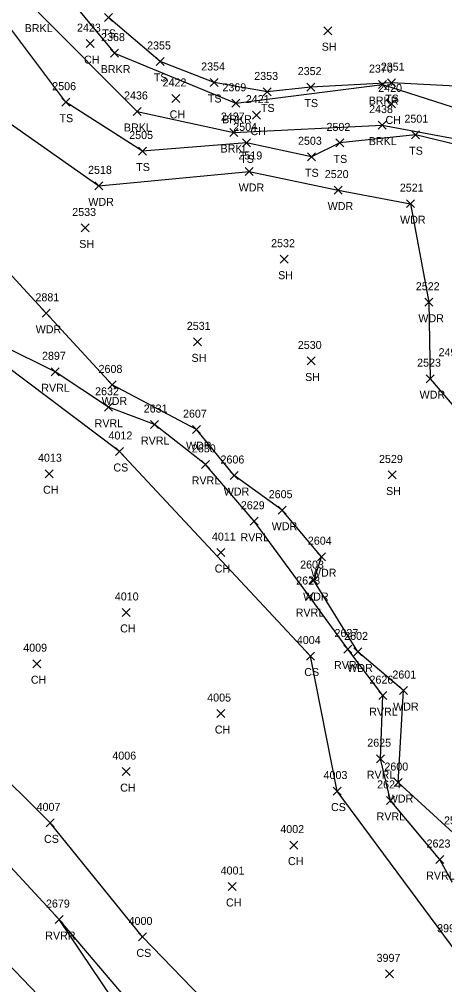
# Model space of a CAD drawing. Extents: x 1482574 to 1485769, y 580696 to 595649.
# Drawn here: x 1484779.3 to 1484885.5, y 582454.9 to 582696.2 of the extents above; entities that cross this region are included whole.
import ezdxf

# ---------------------------------------------------------------- set-up
doc = ezdxf.new("R2010")
doc.units = 0
for name, color, linetype in [('L_A', 7, 'Continuous'), ('L_I', 7, 'Continuous'), ('L_TIC', 7, 'Continuous'), ('LAWA', 7, 'Continuous'), ('LAWE', 7, 'Continuous'), ('LELB', 7, 'Continuous')]:
    doc.layers.add(name, color=color, linetype=linetype)

msp = doc.modelspace()

# ---------------------------------------------------------------- linework, layer by layer
at = {"layer": 'L_TIC'}
for points in [[(1484800.59, 582695.63), (1484802.59, 582697.63)], [(1484802.59, 582695.63), (1484800.59, 582697.63)], [(1484855.32, 582692.31), (1484857.32, 582694.31)], [(1484857.32, 582692.31), (1484855.32, 582694.31)], [(1484795.96, 582689.08), (1484797.96, 582691.08)], [(1484797.96, 582689.08), (1484795.96, 582691.08)], [(1484802.02, 582686.72), (1484804.02, 582688.72)], [(1484804.02, 582686.72), (1484802.02, 582688.72)], [(1484813.45, 582684.62), (1484815.45, 582686.62)], [(1484815.45, 582684.62), (1484813.45, 582686.62)], [(1484826.97, 582679.37), (1484828.97, 582681.37)], [(1484828.97, 582679.37), (1484826.97, 582681.37)], [(1484851.09, 582678.23), (1484853.09, 582680.22)], [(1484853.09, 582678.23), (1484851.09, 582680.22)], [(1484868.97, 582678.84), (1484870.97, 582680.84)], [(1484870.97, 582678.84), (1484868.97, 582680.84)], [(1484871.27, 582679.32), (1484873.27, 582681.32)], [(1484873.27, 582679.32), (1484871.27, 582681.32)], [(1484817.34, 582675.39), (1484819.34, 582677.39)], [(1484819.34, 582675.39), (1484817.34, 582677.39)], [(1484840.23, 582677.01), (1484842.23, 582679.01)], [(1484842.23, 582677.01), (1484840.23, 582679.01)], [(1484789.91, 582674.45), (1484791.9, 582676.45)], [(1484791.9, 582674.45), (1484789.91, 582676.45)], [(1484832.34, 582674.17), (1484834.34, 582676.17)], [(1484834.34, 582674.17), (1484832.34, 582676.17)], [(1484871.27, 582674.01), (1484873.27, 582676.01)], [(1484873.27, 582674.01), (1484871.27, 582676.01)], [(1484807.76, 582672.13), (1484809.76, 582674.13)], [(1484809.76, 582672.13), (1484807.76, 582674.13)], [(1484837.54, 582671.21), (1484839.54, 582673.21)], [(1484839.54, 582671.21), (1484837.54, 582673.21)], [(1484868.92, 582668.72), (1484870.92, 582670.72)], [(1484870.92, 582668.72), (1484868.92, 582670.72)], [(1484831.89, 582666.86), (1484833.89, 582668.86)], [(1484833.89, 582666.86), (1484831.89, 582668.86)], [(1484877.25, 582666.32), (1484879.25, 582668.32)], [(1484879.25, 582666.32), (1484877.25, 582668.32)], [(1484835.06, 582664.28), (1484837.06, 582666.28)], [(1484837.06, 582664.28), (1484835.06, 582666.28)], [(1484858.36, 582664.27), (1484860.36, 582666.26)], [(1484860.36, 582664.27), (1484858.36, 582666.26)], [(1484809.07, 582662.24), (1484811.07, 582664.24)], [(1484811.07, 582662.24), (1484809.07, 582664.24)], [(1484851.24, 582660.8), (1484853.24, 582662.8)], [(1484853.24, 582660.8), (1484851.24, 582662.8)], [(1484835.71, 582657.13), (1484837.71, 582659.13)], [(1484837.71, 582657.13), (1484835.71, 582659.13)], [(1484798.15, 582653.54), (1484800.15, 582655.54)], [(1484800.15, 582653.54), (1484798.15, 582655.54)], [(1484857.94, 582652.48), (1484859.94, 582654.48)], [(1484859.94, 582652.48), (1484857.94, 582654.48)], [(1484876.03, 582649.09), (1484878.03, 582651.08)], [(1484878.03, 582649.09), (1484876.03, 582651.08)], [(1484794.76, 582643.01), (1484796.76, 582645.01)], [(1484796.76, 582643.01), (1484794.76, 582645.01)], [(1484844.44, 582635.21), (1484846.44, 582637.21)], [(1484846.44, 582635.21), (1484844.44, 582637.21)], [(1484880.59, 582624.45), (1484882.59, 582626.45)], [(1484882.59, 582624.45), (1484880.59, 582626.45)], [(1484785, 582621.69), (1484787, 582623.69)], [(1484787, 582621.69), (1484785, 582623.69)], [(1484822.81, 582614.55), (1484824.81, 582616.55)], [(1484824.81, 582614.55), (1484822.81, 582616.55)], [(1484851.19, 582609.78), (1484853.19, 582611.78)], [(1484853.19, 582609.78), (1484851.19, 582611.78)], [(1484787.2, 582607.07), (1484789.2, 582609.07)], [(1484789.2, 582607.07), (1484787.2, 582609.07)], [(1484801.47, 582603.79), (1484803.47, 582605.79)], [(1484803.47, 582603.79), (1484801.47, 582605.79)], [(1484880.91, 582605.35), (1484882.91, 582607.35)], [(1484882.91, 582605.35), (1484880.91, 582607.35)], [(1484800.52, 582598.2), (1484802.52, 582600.2)], [(1484802.52, 582598.2), (1484800.52, 582600.2)], [(1484812.09, 582593.89), (1484814.09, 582595.88)], [(1484814.09, 582593.89), (1484812.09, 582595.88)], [(1484822.56, 582592.61), (1484824.56, 582594.61)], [(1484824.56, 582592.61), (1484822.56, 582594.61)], [(1484803.34, 582587.15), (1484805.34, 582589.15)], [(1484805.34, 582587.15), (1484803.34, 582589.15)], [(1484824.78, 582583.93), (1484826.78, 582585.93)], [(1484826.78, 582583.93), (1484824.78, 582585.93)], [(1484785.72, 582581.59), (1484787.72, 582583.59)], [(1484787.72, 582581.59), (1484785.72, 582583.59)], [(1484871.4, 582581.29), (1484873.4, 582583.29)], [(1484873.4, 582581.29), (1484871.4, 582583.29)], [(1484831.98, 582581.15), (1484833.98, 582583.15)], [(1484833.98, 582581.15), (1484831.98, 582583.15)], [(1484843.97, 582572.48), (1484845.97, 582574.48)], [(1484845.97, 582572.48), (1484843.97, 582574.48)], [(1484836.94, 582569.71), (1484838.94, 582571.71)], [(1484838.94, 582569.71), (1484836.94, 582571.71)], [(1484828.6, 582561.89), (1484830.6, 582563.89)], [(1484830.6, 582561.89), (1484828.6, 582563.89)], [(1484853.75, 582560.86), (1484855.75, 582562.86)], [(1484855.75, 582560.86), (1484853.75, 582562.86)], [(1484851.81, 582554.89), (1484853.81, 582556.88)], [(1484853.81, 582554.89), (1484851.81, 582556.88)], [(1484850.75, 582550.9), (1484852.75, 582552.9)], [(1484852.75, 582550.9), (1484850.75, 582552.9)], [(1484804.99, 582546.93), (1484806.99, 582548.93)], [(1484806.99, 582546.93), (1484804.99, 582548.93)], [(1484851.02, 582536.03), (1484853.02, 582538.03)], [(1484853.02, 582536.03), (1484851.02, 582538.03)], [(1484860.33, 582537.78), (1484862.33, 582539.78)], [(1484862.33, 582537.78), (1484860.33, 582539.78)], [(1484862.82, 582537.06), (1484864.82, 582539.06)], [(1484864.82, 582537.06), (1484862.82, 582539.06)], [(1484782.68, 582534.12), (1484784.68, 582536.12)], [(1484784.68, 582534.12), (1484782.68, 582536.12)], [(1484869.12, 582526.13), (1484871.12, 582528.13)], [(1484871.12, 582526.13), (1484869.12, 582528.13)], [(1484874.29, 582527.41), (1484876.29, 582529.4)], [(1484876.29, 582527.41), (1484874.29, 582529.4)], [(1484828.63, 582521.66), (1484830.63, 582523.66)], [(1484830.63, 582521.66), (1484828.63, 582523.66)], [(1484868.5, 582510.38), (1484870.5, 582512.38)], [(1484870.5, 582510.38), (1484868.5, 582512.38)], [(1484804.99, 582507.15), (1484806.99, 582509.15)], [(1484806.99, 582507.15), (1484804.99, 582509.15)], [(1484872.95, 582504.41), (1484874.95, 582506.41)], [(1484874.95, 582504.41), (1484872.95, 582506.41)], [(1484857.7, 582502.29), (1484859.7, 582504.29)], [(1484859.7, 582502.29), (1484857.7, 582504.29)], [(1484870.97, 582499.95), (1484872.97, 582501.95)], [(1484872.97, 582499.95), (1484870.97, 582501.95)], [(1484786.01, 582494.34), (1484788.01, 582496.34)], [(1484788.01, 582494.34), (1484786.01, 582496.34)], [(1484846.89, 582488.78), (1484848.89, 582490.78)], [(1484848.89, 582488.78), (1484846.89, 582490.78)], [(1484883.33, 582485.18), (1484885.33, 582487.18)], [(1484885.33, 582485.18), (1484883.33, 582487.18)], [(1484831.42, 582478.44), (1484833.42, 582480.43)], [(1484833.42, 582478.44), (1484831.42, 582480.43)], [(1484788.25, 582470.18), (1484790.25, 582472.18)], [(1484790.25, 582470.18), (1484788.25, 582472.18)], [(1484809.09, 582465.84), (1484811.09, 582467.84)], [(1484811.09, 582465.84), (1484809.09, 582467.84)], [(1484870.79, 582456.61), (1484872.79, 582458.61)], [(1484872.79, 582456.61), (1484870.79, 582458.61)]]:
    msp.add_lwpolyline(points, dxfattribs=at)
at = {"layer": 'LAWA'}
for points in [[(1484786, 582622.69), (1484764.18, 582646.41), (1484747.63, 582665.39), (1484747.55, 582676.12), (1484730.8, 582688.66), (1484713.41, 582688.61), (1484702.42, 582701.38), (1484679.58, 582712.79), (1484664.85, 582718.52)], [(1484767.93, 582676.47), (1484799.15, 582654.54), (1484836.71, 582658.13), (1484858.94, 582653.48), (1484877.03, 582650.08), (1484881.59, 582625.45), (1484881.91, 582606.35), (1484912.69, 582570.32), (1484928.03, 582535.89)], [(1484802.47, 582604.79), (1484786, 582622.69)], [(1484889.54, 582478.95), (1484888.63, 582491.94), (1484873.95, 582505.41), (1484875.29, 582528.41), (1484863.82, 582538.06), (1484852.81, 582555.89), (1484854.75, 582561.86), (1484844.97, 582573.48), (1484832.98, 582582.15), (1484823.56, 582593.61), (1484802.47, 582604.79)], [(1484807.83, 582443.63), (1484789.25, 582471.18)]]:
    msp.add_lwpolyline(points, dxfattribs=at)
at = {"layer": 'LAWE'}
for points in [[(1484901.73, 582319.41), (1484898.14, 582348.38), (1484876.65, 582385.54), (1484851.4, 582404.67), (1484825.86, 582434.73), (1484815.75, 582440.05), (1484789.25, 582471.18), (1484766.91, 582495.26), (1484752.64, 582511.53), (1484735.04, 582527.7), (1484703.7, 582557.49), (1484683.77, 582582.65), (1484658.88, 582608.94), (1484640.93, 582626.78), (1484617.5, 582643.87), (1484591.41, 582664.84), (1484560.44, 582694.18), (1484551.66, 582704.27)], [(1484891.63, 582472.77), (1484884.33, 582486.18), (1484871.97, 582500.95), (1484869.5, 582511.38), (1484870.12, 582527.13), (1484861.33, 582538.78), (1484851.75, 582551.9), (1484837.94, 582570.71), (1484825.78, 582584.93), (1484813.09, 582594.89), (1484801.52, 582599.2), (1484788.21, 582608.07), (1484774.63, 582614.81), (1484769.37, 582627.92), (1484746.82, 582652.02), (1484742.03, 582667.29), (1484729.32, 582678.41), (1484713.87, 582679.43), (1484688.98, 582694.06), (1484673.5, 582704.61)], [(1484788.21, 582705.59), (1484803.02, 582687.72), (1484833.34, 582675.17), (1484869.97, 582679.84), (1484891.82, 582672.91)], [(1484783.96, 582697.96), (1484808.76, 582673.13), (1484832.89, 582667.86), (1484869.92, 582669.72), (1484897.3, 582664.62), (1484905.57, 582653.6), (1484897.01, 582629.34), (1484891.86, 582608.51), (1484903.15, 582604.42), (1484918.17, 582591.77), (1484939.9, 582580.76), (1484941.72, 582568.75), (1484933.56, 582562.94), (1484931.98, 582550.35), (1484944.21, 582534.96), (1484961.03, 582524.49), (1484961.26, 582514.49), (1484945.15, 582512.1), (1484932.11, 582500.43), (1484930.46, 582483.79), (1484936.35, 582475.35), (1484953.1, 582469.48), (1484971.03, 582465.85), (1484973.84, 582452.87)]]:
    msp.add_lwpolyline(points, dxfattribs=at)
at = {"layer": 'LELB'}
for points in [[(1484934.85, 582318.2), (1484920.86, 582352.28), (1484899.85, 582388.04), (1484878.43, 582421.56), (1484837.34, 582438.64), (1484810.09, 582466.84), (1484787.01, 582495.34), (1484738.45, 582543.61), (1484700.5, 582575.43), (1484669.74, 582613.45), (1484643.11, 582644.14), (1484614.76, 582674.75), (1484580.8, 582689.68), (1484560.67, 582749.78), (1484522.57, 582766.54), (1484495.71, 582790.58), (1484464.85, 582810.97), (1484442.2, 582833.83)], [(1485002.93, 582233.34), (1484992.5, 582263.93), (1484974.17, 582301.29), (1484966.56, 582326.96), (1484946.25, 582370.69), (1484927.92, 582401.38), (1484904.71, 582441.25), (1484886.96, 582465.01), (1484858.7, 582503.29), (1484852.02, 582537.03), (1484804.34, 582588.15), (1484752.2, 582627.41), (1484731.88, 582664.77), (1484681.4, 582685.05), (1484649.84, 582708.59), (1484625.24, 582730.73), (1484593.85, 582761.39), (1484564.6, 582801.05), (1484536.81, 582827.49)], [(1484896.5, 582662.87), (1484878.25, 582667.32), (1484859.36, 582665.27), (1484852.24, 582661.8), (1484836.06, 582665.28), (1484810.07, 582663.24), (1484790.91, 582675.45), (1484773.37, 582698.79)], [(1484889.88, 582679.4), (1484872.27, 582680.32), (1484852.09, 582679.22), (1484841.23, 582678.01), (1484827.97, 582680.37), (1484814.45, 582685.62), (1484801.59, 582696.63)], [(1484893.16, 582225.95), (1484874.47, 582260.96), (1484864.03, 582298.79), (1484852.03, 582333.63), (1484832.75, 582367.51), (1484813.78, 582406.65), (1484795.49, 582440.29), (1484770.46, 582466.4), (1484758.58, 582490.95), (1484746.62, 582505.31), (1484737.12, 582520.69), (1484722.27, 582524.68), (1484701.74, 582544.16), (1484684.49, 582562.93), (1484659.56, 582590.31)]]:
    msp.add_lwpolyline(points, dxfattribs=at)

# ---------------------------------------------------------------- texts
at = {"layer": 'L_A'}
for s, p in [('BRKL', (1484780.61, 582692.96)), ('TS', (1484800, 582691.63)), ('SH', (1484854.81, 582688.31)), ('CH', (1484795.45, 582685.08)), ('BRKR', (1484799.61, 582682.72)), ('TS', (1484812.86, 582680.62)), ('TS', (1484826.38, 582675.37)), ('TS', (1484870.68, 582675.32)), ('TS', (1484839.64, 582673.01)), ('TS', (1484850.5, 582674.22)), ('BRKR', (1484866.56, 582674.84)), ('CH', (1484816.83, 582671.39)), ('TS', (1484789.31, 582670.45)), ('BRKL', (1484805.4, 582668.13)), ('BRKR', (1484829.93, 582670.17)), ('CH', (1484870.76, 582670.01)), ('CH', (1484837.03, 582667.21)), ('BRKL', (1484866.57, 582664.72)), ('BRKL', (1484829.54, 582662.86)), ('TS', (1484876.66, 582662.32)), ('TS', (1484834.47, 582660.28)), ('TS', (1484857.77, 582660.27)), ('TS', (1484808.48, 582658.24)), ('TS', (1484850.65, 582656.8)), ('WDR', (1484834.07, 582653.13)), ('WDR', (1484796.51, 582649.54)), ('WDR', (1484856.3, 582648.48)), ('WDR', (1484874.39, 582645.08)), ('SH', (1484794.25, 582639.01)), ('SH', (1484843.93, 582631.21)), ('WDR', (1484878.96, 582620.45)), ('WDR', (1484783.37, 582617.69)), ('SH', (1484822.3, 582610.55)), ('SH', (1484850.68, 582605.78)), ('RVRL', (1484784.77, 582603.07)), ('WDR', (1484879.27, 582601.35)), ('WDR', (1484799.83, 582599.79)), ('RVRL', (1484798.09, 582594.2)), ('RVRL', (1484809.66, 582589.89)), ('WDR', (1484820.92, 582588.61)), ('CS', (1484802.78, 582583.15)), ('RVRL', (1484822.34, 582579.93)), ('CH', (1484785.21, 582577.59)), ('WDR', (1484830.34, 582577.15)), ('SH', (1484870.89, 582577.29)), ('WDR', (1484842.33, 582568.48)), ('RVRL', (1484834.51, 582565.71)), ('CH', (1484828.09, 582557.89)), ('WDR', (1484852.11, 582556.86)), ('WDR', (1484850.17, 582550.89)), ('RVRL', (1484848.32, 582546.9)), ('CH', (1484804.48, 582542.93)), ('RVRL', (1484857.89, 582533.78)), ('WDR', (1484861.18, 582533.06)), ('CS', (1484850.46, 582532.03)), ('CH', (1484782.17, 582530.12)), ('WDR', (1484872.65, 582523.41)), ('RVRL', (1484866.68, 582522.13)), ('CH', (1484828.12, 582517.66)), ('RVRL', (1484866.07, 582506.38)), ('CH', (1484804.48, 582503.15)), ('WDR', (1484871.32, 582500.41)), ('CS', (1484857.14, 582498.29)), ('RVRL', (1484868.53, 582495.95)), ('CS', (1484785.45, 582490.34)), ('CH', (1484846.38, 582484.78)), ('RVRL', (1484880.9, 582481.18)), ('CH', (1484830.91, 582474.44)), ('RVRR', (1484785.76, 582466.18)), ('CS', (1484808.53, 582461.84))]:
    msp.add_text(s, height=2, dxfattribs=at).set_placement(p)
at = {"layer": 'L_I'}
for s, p in [('2423', (1484793.7, 582693.08)), ('2368', (1484799.71, 582690.72)), ('2355', (1484811.2, 582688.62)), ('2354', (1484824.71, 582683.37)), ('2370', (1484866.62, 582682.84)), ('2351', (1484869.58, 582683.32)), ('2353', (1484837.97, 582681.01)), ('2352', (1484848.83, 582682.22)), ('2506', (1484787.51, 582678.45)), ('2422', (1484815.08, 582679.39)), ('2369', (1484830.02, 582678.17)), ('2420', (1484868.93, 582678.01)), ('2436', (1484805.44, 582676.13)), ('2421', (1484835.85, 582675.21)), ('2437', (1484829.63, 582670.86)), ('2438', (1484866.66, 582672.72)), ('2504', (1484832.72, 582668.28)), ('2502', (1484856.02, 582668.27)), ('2501', (1484875.48, 582670.32)), ('2505', (1484806.73, 582666.24)), ('2503', (1484848.9, 582664.8)), ('2519', (1484834.01, 582661.13)), ('2518', (1484796.45, 582657.54)), ('2520', (1484855.59, 582656.48)), ('2521', (1484874.33, 582653.08)), ('2533', (1484792.5, 582647.01)), ('2532', (1484842.18, 582639.21)), ('2522', (1484878.33, 582628.45)), ('2881', (1484783.31, 582625.69)), ('2531', (1484821.12, 582618.55)), ('2530', (1484848.85, 582613.78)), ('2897', (1484784.95, 582611.07)), ('2496', (1484884.01, 582611.96)), ('2608', (1484799.08, 582607.79)), ('2523', (1484878.65, 582609.35)), ('2632', (1484798.21, 582602.2)), ('2631', (1484810.35, 582597.88)), ('2607', (1484820.17, 582596.61)), ('4012', (1484801.57, 582591.15)), ('2630', (1484822.38, 582587.93)), ('4013', (1484783.95, 582585.59)), ('2606', (1484829.54, 582585.15)), ('2529', (1484869.13, 582585.29)), ('2605', (1484841.58, 582576.48)), ('2629', (1484834.62, 582573.71)), ('4011', (1484827.39, 582565.89)), ('2604', (1484851.36, 582564.86)), ('2603', (1484849.43, 582558.89)), ('2628', (1484848.45, 582554.9)), ('4010', (1484803.14, 582550.93)), ('2627', (1484858.02, 582541.78)), ('2602', (1484860.43, 582541.06)), ('4009', (1484780.26, 582538.12)), ('4004', (1484848.6, 582540.03)), ('2601', (1484872.47, 582531.41)), ('2626', (1484866.76, 582530.13)), ('4005', (1484826.22, 582525.66)), ('2625', (1484866.2, 582514.38)), ('4006', (1484802.52, 582511.15)), ('2600', (1484870.48, 582508.41)), ('4003', (1484855.28, 582506.29)), ('2624', (1484868.66, 582503.95)), ('4007', (1484783.6, 582498.34)), ('2599', (1484885.36, 582494.94)), ('4002', (1484844.48, 582492.78)), ('2623', (1484881.02, 582489.18)), ('4001', (1484829.57, 582482.43)), ('2679', (1484785.94, 582474.18)), ('4000', (1484806.58, 582469.84)), ('3996', (1484883.65, 582468.01)), ('3997', (1484868.53, 582460.61))]:
    msp.add_text(s, height=2, dxfattribs=at).set_placement(p)

doc.saveas('drawing.dxf')
